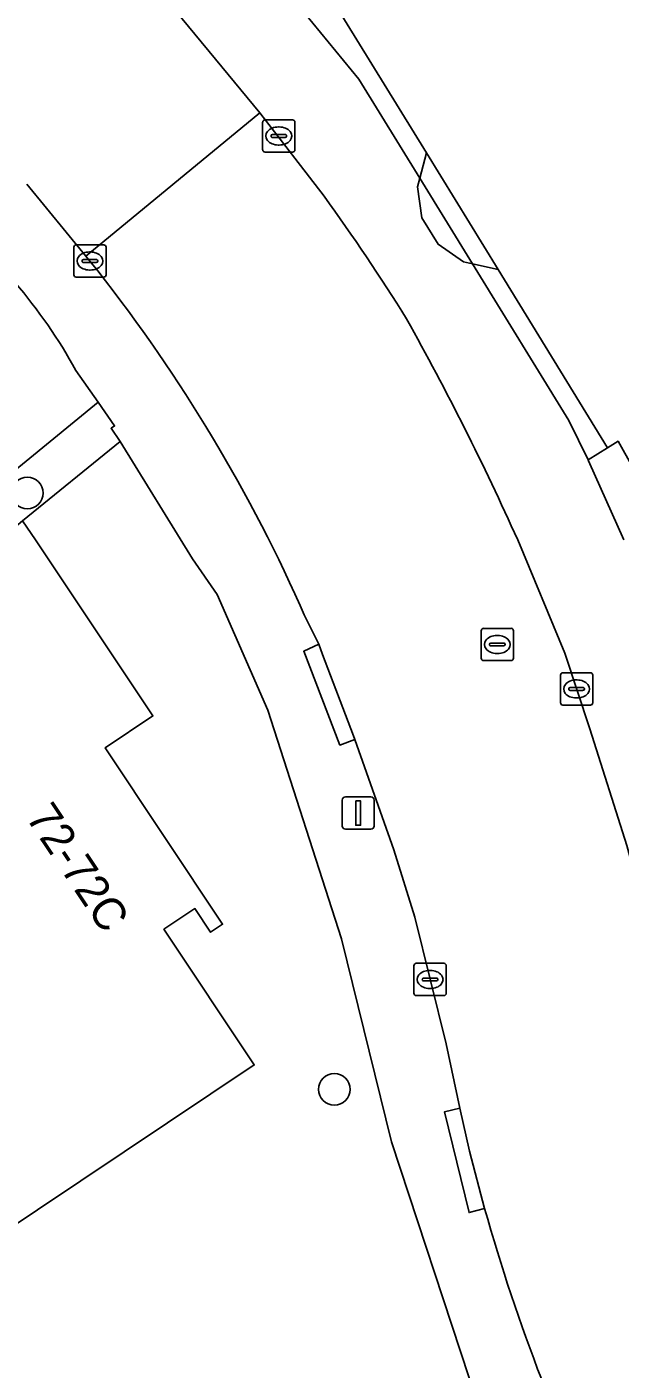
# Model space of a CAD drawing. Extents: x 160663 to 161506, y 382245 to 383291.
# Drawn here: x 161364.21 to 161382.6, y 382724.32 to 382765.89 of the extents above; entities that cross this region are included whole.
import ezdxf

# ---------------------------------------------------------------- set-up
doc = ezdxf.new("R2010")
doc.units = 0
for name, color, linetype in [('IMGEO_Boom', 7, 'Continuous'), ('IMGEO_Erf', 7, 'Continuous'), ('IMGEO_Groenvoorziening', 7, 'Continuous'), ('IMGEO_Kolk', 7, 'Continuous'), ('IMGEO_Lichtmast', 7, 'Continuous'), ('IMGEO_Pand', 7, 'Continuous'), ('IMGEO_Pand_nummerreeks', 7, 'Continuous'), ('IMGEO_Pand_overbouw', 7, 'Continuous'), ('IMGEO_Rijbaan_lokaal_open', 7, 'Continuous'), ('IMGEO_Rioolput', 7, 'Continuous'), ('IMGEO_Voetpad_open', 7, 'Continuous')]:
    doc.layers.add(name, color=color, linetype=linetype)

msp = doc.modelspace()

# ---------------------------------------------------------------- linework, layer by layer
at = {"layer": 'IMGEO_Boom'}
for centre in [(161364.222, 382751.453), (161373.742, 382732.985)]:
    msp.add_circle(centre, 0.489, dxfattribs=at)
at = {"layer": 'IMGEO_Erf'}
msp.add_lwpolyline([(161377.922, 382724.056), (161375.508, 382731.362), (161373.964, 382737.649), (161371.68, 382744.725), (161370.109, 382748.313), (161369.347, 382749.412), (161367.1, 382753.053), (161364.076, 382750.596), (161364.474, 382750), (161368.116, 382744.549), (161366.633, 382743.56), (161370.274, 382738.099), (161369.902, 382737.852), (161369.416, 382738.581), (161368.457, 382737.942), (161371.257, 382733.743), (161363.183, 382728.36)], dxfattribs=at)
at = {"layer": 'IMGEO_Groenvoorziening'}
for points in [[(161374.497, 382764.266), (161376.388, 382761.201), (161376.594, 382761.987), (161373.208, 382767.493), (161371.73, 382769.939), (161370.462, 382769.193)], [(161376.388, 382761.201), (161378.023, 382758.55), (161378.816, 382758.376), (161376.594, 382761.987)], [(161381.013, 382753.703), (161381.609, 382752.48), (161382.212, 382752.854), (161378.816, 382758.376), (161378.023, 382758.55)], [(161350.119, 382738.881), (161352.49, 382740.895), (161363.364, 382750), (161364.076, 382750.596), (161367.1, 382753.053), (161366.816, 382753.458), (161366.925, 382753.531), (161366.416, 382754.262), (161361.199, 382750), (161349.183, 382740.184)]]:
    msp.add_lwpolyline(points, close=True, dxfattribs=at)
for points in [[(161332.746, 382715.633), (161330.285, 382714.104), (161330.353, 382713.201), (161333.65, 382707.843), (161330.404, 382701.495), (161331.533, 382700.977), (161337.697, 382713.486), (161346.223, 382731.302), (161349.183, 382740.184), (161361.199, 382750), (161366.416, 382754.262), (161365.727, 382755.252)], [(161392.349, 382743.587), (161390.424, 382746.716), (161384.68, 382751.507), (161383.767, 382751.701), (161383.001, 382752.246), (161382.541, 382753.058), (161382.212, 382752.854), (161381.609, 382752.48), (161381.624, 382752.448), (161382.713, 382750)]]:
    msp.add_lwpolyline(points, dxfattribs=at)
msp.add_arc((161351.166, 382747.169), 16.654, 29.0346, 51.7954, dxfattribs=at)
at = {"layer": 'IMGEO_Kolk'}
for p, q in [((161371.518, 382762.083), (161371.518, 382762.935)), ((161371.593, 382763.009), (161372.445, 382763.009)), ((161372.519, 382762.935), (161372.519, 382762.083)), ((161371.777, 382762.503), (161371.777, 382762.515)), ((161371.82, 382762.552), (161372.218, 382762.552)), ((161372.006, 382762.789), (161372.031, 382762.789)), ((161372.261, 382762.515), (161372.261, 382762.503)), ((161372.215, 382762.466), (161371.817, 382762.466)), ((161372.029, 382762.229), (161372.004, 382762.229)), ((161372.445, 382762.009), (161371.593, 382762.009)), ((161365.662, 382758.212), (161365.662, 382759.064)), ((161365.737, 382759.138), (161366.589, 382759.138)), ((161366.15, 382758.918), (161366.175, 382758.918)), ((161366.663, 382759.064), (161366.663, 382758.212)), ((161365.921, 382758.632), (161365.921, 382758.644)), ((161366.359, 382758.595), (161365.961, 382758.595)), ((161365.964, 382758.681), (161366.362, 382758.681)), ((161366.173, 382758.358), (161366.148, 382758.358)), ((161366.405, 382758.644), (161366.405, 382758.632)), ((161366.589, 382758.138), (161365.737, 382758.138)), ((161380.827, 382745.885), (161381.679, 382745.885)), ((161380.752, 382744.959), (161380.752, 382745.811)), ((161381.24, 382745.665), (161381.265, 382745.665)), ((161381.753, 382745.811), (161381.753, 382744.959)), ((161381.011, 382745.379), (161381.011, 382745.391)), ((161381.449, 382745.342), (161381.051, 382745.342)), ((161381.054, 382745.428), (161381.452, 382745.428)), ((161381.263, 382745.105), (161381.238, 382745.105)), ((161381.495, 382745.391), (161381.495, 382745.379)), ((161381.679, 382744.885), (161380.827, 382744.885)), ((161376.208, 382735.962), (161376.208, 382736.814)), ((161376.283, 382736.888), (161377.135, 382736.888)), ((161377.209, 382736.814), (161377.209, 382735.962)), ((161376.467, 382736.382), (161376.467, 382736.394)), ((161376.905, 382736.345), (161376.507, 382736.345)), ((161376.51, 382736.431), (161376.908, 382736.431)), ((161376.696, 382736.668), (161376.721, 382736.668)), ((161376.951, 382736.394), (161376.951, 382736.382)), ((161377.135, 382735.888), (161376.283, 382735.888)), ((161376.719, 382736.108), (161376.694, 382736.108))]:
    msp.add_line(p, q, dxfattribs=at)
for points in [[(161371.518, 382762.083), (161371.518, 382762.935)], [(161371.593, 382763.009), (161372.445, 382763.009)], [(161372.519, 382762.935), (161372.519, 382762.083)], [(161372.445, 382762.009), (161371.593, 382762.009)], [(161365.662, 382758.212), (161365.662, 382759.064)], [(161365.737, 382759.138), (161366.589, 382759.138)], [(161366.663, 382759.064), (161366.663, 382758.212)], [(161366.589, 382758.138), (161365.737, 382758.138)], [(161380.827, 382745.885), (161381.679, 382745.885)], [(161380.752, 382744.959), (161380.752, 382745.811)], [(161381.753, 382745.811), (161381.753, 382744.959)], [(161381.679, 382744.885), (161380.827, 382744.885)], [(161376.208, 382735.962), (161376.208, 382736.814)], [(161376.283, 382736.888), (161377.135, 382736.888)], [(161377.209, 382736.814), (161377.209, 382735.962)], [(161377.135, 382735.888), (161376.283, 382735.888)]]:
    msp.add_lwpolyline(points, dxfattribs=at)
for centre, radius, start, end in [((161371.595, 382762.933), 0.0765, 91.552, 178.448), ((161371.595, 382762.933), 0.0765, 91.552, 178.448), ((161372.443, 382762.933), 0.0765, 1.552, 88.448), ((161372.443, 382762.933), 0.0765, 1.552, 88.448), ((161371.817, 382762.512), 0.0403, 85.8775, 175.7526), ((161371.814, 382762.502), 0.0366, 178.938, 274.7102), ((161372.218, 382762.509), 0.043, 264.8664, 352.4533), ((161372.222, 382762.514), 0.0386, 1.7309, 96.639), ((161371.595, 382762.085), 0.0765, 181.552, 268.448), ((161371.595, 382762.085), 0.0765, 181.552, 268.448), ((161372.443, 382762.085), 0.0765, 271.552, 358.448), ((161372.443, 382762.085), 0.0765, 271.552, 358.448), ((161365.739, 382759.062), 0.0765, 91.552, 178.448), ((161365.739, 382759.062), 0.0765, 91.552, 178.448), ((161366.587, 382759.062), 0.0765, 1.552, 88.448), ((161366.587, 382759.062), 0.0765, 1.552, 88.448), ((161365.961, 382758.641), 0.0403, 85.8775, 175.7526), ((161365.958, 382758.631), 0.0366, 178.938, 274.7102), ((161366.362, 382758.638), 0.043, 264.8664, 352.4533), ((161366.366, 382758.643), 0.0386, 1.7309, 96.639), ((161365.739, 382758.214), 0.0765, 181.552, 268.448), ((161365.739, 382758.214), 0.0765, 181.552, 268.448), ((161366.587, 382758.214), 0.0765, 271.552, 358.448), ((161366.587, 382758.214), 0.0765, 271.552, 358.448), ((161380.829, 382745.809), 0.0765, 91.552, 178.448), ((161380.829, 382745.809), 0.0765, 91.552, 178.448), ((161381.677, 382745.809), 0.0765, 1.552, 88.448), ((161381.677, 382745.809), 0.0765, 1.552, 88.448), ((161381.051, 382745.388), 0.0403, 85.8775, 175.7526), ((161381.048, 382745.378), 0.0366, 178.938, 274.7102), ((161381.452, 382745.385), 0.043, 264.8664, 352.4533), ((161381.456, 382745.39), 0.0386, 1.7309, 96.639), ((161380.829, 382744.961), 0.0765, 181.552, 268.448), ((161380.829, 382744.961), 0.0765, 181.552, 268.448), ((161381.677, 382744.961), 0.0765, 271.552, 358.448), ((161381.677, 382744.961), 0.0765, 271.552, 358.448), ((161376.285, 382736.812), 0.0765, 91.552, 178.448), ((161376.285, 382736.812), 0.0765, 91.552, 178.448), ((161377.133, 382736.812), 0.0765, 1.552, 88.448), ((161377.133, 382736.812), 0.0765, 1.552, 88.448), ((161376.507, 382736.391), 0.0403, 85.8775, 175.7526), ((161376.504, 382736.381), 0.0366, 178.938, 274.7102), ((161376.908, 382736.388), 0.043, 264.8664, 352.4533), ((161376.912, 382736.393), 0.0386, 1.7309, 96.639), ((161376.285, 382735.964), 0.0765, 181.552, 268.448), ((161376.285, 382735.964), 0.0765, 181.552, 268.448), ((161377.133, 382735.964), 0.0765, 271.552, 358.448), ((161377.133, 382735.964), 0.0765, 271.552, 358.448)]:
    msp.add_arc(centre, radius, start, end, dxfattribs=at)
for centre, major_axis, ratio, start_param, end_param in [((161372.005, 382762.509), (-0.387, 0.002), 0.722429, 4.712389, 7.853982), ((161372.03, 382762.509), (-0.39, 0.002), 0.717154, 1.570796, 4.712389), ((161366.149, 382758.638), (-0.387, 0.002), 0.722429, 4.712389, 7.853982), ((161366.174, 382758.638), (-0.39, 0.002), 0.717154, 1.570796, 4.712389), ((161381.239, 382745.385), (-0.387, 0.002), 0.722429, 4.712389, 7.853982), ((161381.264, 382745.385), (-0.39, 0.002), 0.717154, 1.570796, 4.712389), ((161376.695, 382736.388), (-0.387, 0.002), 0.722429, 4.712389, 7.853982), ((161376.72, 382736.388), (-0.39, 0.002), 0.717154, 1.570796, 4.712389)]:
    msp.add_ellipse(centre, major_axis=major_axis, ratio=ratio, start_param=start_param, end_param=end_param, dxfattribs=at)
at = {"layer": 'IMGEO_Lichtmast'}
for p, q in [((161373.987, 382741.14), (161373.987, 382741.94)), ((161373.987, 382741.94), (161373.987, 382741.14)), ((161374.087, 382742.04), (161374.877, 382742.04)), ((161374.877, 382742.04), (161374.087, 382742.04)), ((161374.977, 382741.94), (161374.977, 382741.14)), ((161374.977, 382741.14), (161374.977, 382741.94)), ((161374.877, 382741.04), (161374.087, 382741.04)), ((161374.087, 382741.04), (161374.877, 382741.04))]:
    msp.add_line(p, q, dxfattribs=at)
msp.add_lwpolyline([(161374.407, 382741.915), (161374.557, 382741.915), (161374.557, 382741.165), (161374.407, 382741.165), (161374.407, 382741.915)], dxfattribs=at)
for centre, start, end in [((161374.087, 382741.94), 90, 180), ((161374.087, 382741.94), 90, 180), ((161374.877, 382741.94), 0, 90), ((161374.877, 382741.94), 360, 90), ((161374.087, 382741.14), 180, 270), ((161374.087, 382741.14), 180, 270), ((161374.877, 382741.14), 270, 0), ((161374.877, 382741.14), 270, 0)]:
    msp.add_arc(centre, 0.1, start, end, dxfattribs=at)
at = {"layer": 'IMGEO_Pand'}
msp.add_lwpolyline([(161383.716, 382773.664), (161381.732, 382772.441), (161380.787, 382773.973), (161379.893, 382773.423), (161379.629, 382773.261), (161375.783, 382770.895), (161373.71, 382769.62), (161373.854, 382769.363), (161373.453, 382767.658), (161373.208, 382767.493), (161376.594, 382761.987), (161378.816, 382758.376), (161382.212, 382752.854), (161382.541, 382753.058), (161383.001, 382752.246)], dxfattribs=at)
msp.add_lwpolyline([(161352.49, 382740.895), (161353.713, 382739.059), (161357.84, 382741.81), (161359.702, 382739.017), (161347.654, 382730.984), (161350.428, 382726.824), (161353.715, 382721.893), (161359.628, 382725.835), (161360.538, 382725.653), (161362.966, 382727.272), (161363.183, 382728.36), (161371.257, 382733.743), (161368.457, 382737.942), (161369.416, 382738.581), (161369.902, 382737.852), (161370.274, 382738.099), (161366.633, 382743.56), (161368.116, 382744.549), (161364.474, 382750), (161364.076, 382750.596), (161363.364, 382750)], close=True, dxfattribs=at)
at = {"layer": 'IMGEO_Pand_overbouw'}
msp.add_lwpolyline([(161378.816, 382758.376), (161376.594, 382761.987), (161376.388, 382761.201), (161376.317, 382760.932), (161376.453, 382759.975), (161376.956, 382759.156), (161377.743, 382758.612), (161378.023, 382758.55)], close=True, dxfattribs=at)
at = {"layer": 'IMGEO_Rijbaan_lokaal_open'}
for points in [[(161364.205, 382761.013), (161366.037, 382758.784), (161371.431, 382763.225), (161368.042, 382767.332), (161361.403, 382775.435)], [(161373.429, 382760.646), (161371.431, 382763.225), (161366.037, 382758.784), (161366.163, 382758.638)], [(161384.667, 382733.728), (161382.809, 382740.532), (161381.662, 382744.149), (161380.886, 382746.491), (161379.427, 382750)], [(161372.68, 382747.971), (161372.81, 382747.678), (161373.258, 382746.776), (161373.377, 382746.456), (161374.338, 382743.937), (161374.378, 382743.823), (161375.581, 382740.399), (161376.232, 382738.32), (161377.204, 382734.392), (161377.637, 382732.403), (161377.927, 382731.074), (161378.4, 382729.296)]]:
    msp.add_lwpolyline(points, dxfattribs=at)
for centre, radius, start, end in [((161310.391, 382715.541), 77.513, 32.19827, 35.58433), ((161327.465, 382727.671), 49.563, 24.1783, 38.6673), ((161299.783, 382714.211), 87.315, 24.19762, 29.22678), ((161434.846, 382745.205), 58.645, 195.74044, 201.2008)]:
    msp.add_arc(centre, radius, start, end, dxfattribs=at)
at = {"layer": 'IMGEO_Rioolput'}
for p, q in [((161378.294, 382746.336), (161378.294, 382747.188)), ((161378.369, 382747.262), (161379.221, 382747.262)), ((161379.295, 382747.188), (161379.295, 382746.336)), ((161378.553, 382746.756), (161378.553, 382746.768)), ((161378.991, 382746.719), (161378.593, 382746.719)), ((161378.596, 382746.805), (161378.994, 382746.805)), ((161378.782, 382747.042), (161378.807, 382747.042)), ((161379.037, 382746.768), (161379.037, 382746.756)), ((161378.805, 382746.482), (161378.78, 382746.482)), ((161379.221, 382746.262), (161378.369, 382746.262))]:
    msp.add_line(p, q, dxfattribs=at)
for points in [[(161378.294, 382746.336), (161378.294, 382747.188)], [(161378.369, 382747.262), (161379.221, 382747.262)], [(161379.295, 382747.188), (161379.295, 382746.336)], [(161379.221, 382746.262), (161378.369, 382746.262)]]:
    msp.add_lwpolyline(points, dxfattribs=at)
for centre, radius, start, end in [((161378.371, 382747.186), 0.0765, 91.552, 178.448), ((161378.371, 382747.186), 0.0765, 91.552, 178.448), ((161379.219, 382747.186), 0.0765, 1.552, 88.448), ((161379.219, 382747.186), 0.0765, 1.552, 88.448), ((161378.593, 382746.765), 0.0403, 85.8775, 175.7526), ((161378.59, 382746.755), 0.0366, 178.938, 274.7102), ((161378.994, 382746.762), 0.043, 264.8664, 352.4533), ((161378.998, 382746.767), 0.0386, 1.7309, 96.639), ((161378.371, 382746.338), 0.0765, 181.552, 268.448), ((161378.371, 382746.338), 0.0765, 181.552, 268.448), ((161379.219, 382746.338), 0.0765, 271.552, 358.448), ((161379.219, 382746.338), 0.0765, 271.552, 358.448)]:
    msp.add_arc(centre, radius, start, end, dxfattribs=at)
for centre, major_axis, ratio, start_param, end_param in [((161378.781, 382746.762), (-0.387, 0.002), 0.722429, 4.712389, 7.853982), ((161378.806, 382746.762), (-0.39, 0.002), 0.717154, 1.570796, 4.712389)]:
    msp.add_ellipse(centre, major_axis=major_axis, ratio=ratio, start_param=start_param, end_param=end_param, dxfattribs=at)
at = {"layer": 'IMGEO_Voetpad_open'}
for points in [[(161382.713, 382750), (161381.624, 382752.448), (161381.609, 382752.48), (161381.013, 382753.703), (161378.023, 382758.55), (161377.743, 382758.612), (161376.956, 382759.156), (161376.453, 382759.975), (161376.317, 382760.932), (161376.388, 382761.201), (161374.497, 382764.266), (161370.462, 382769.193), (161363.817, 382777.154), (161359.454, 382782.382), (161357.917, 382784.225), (161349.768, 382793.991), (161348.638, 382796.112), (161346.361, 382827.139)], [(161348.032, 382791.382), (161354.671, 382783.414), (161361.403, 382775.435), (161362.151, 382776.042), (161368.851, 382768.054), (161368.042, 382767.332), (161371.431, 382763.225), (161373.429, 382760.646)], [(161366.163, 382758.638), (161366.037, 382758.784), (161364.205, 382761.013)], [(161365.727, 382755.252), (161366.416, 382754.262), (161366.925, 382753.531), (161366.816, 382753.458), (161367.1, 382753.053), (161369.347, 382749.412), (161370.109, 382748.313), (161371.68, 382744.725), (161373.964, 382737.649), (161375.508, 382731.362), (161377.922, 382724.056), (161381.996, 382715.881), (161385.036, 382711.605), (161390.908, 382704.061)], [(161379.427, 382750), (161380.886, 382746.491), (161381.662, 382744.149), (161382.809, 382740.532), (161384.667, 382733.728)], [(161378.4, 382729.296), (161377.917, 382729.169), (161377.153, 382732.286), (161377.637, 382732.403), (161377.204, 382734.392), (161376.232, 382738.32), (161375.581, 382740.399), (161374.378, 382743.823), (161373.912, 382743.645), (161372.791, 382746.554), (161373.258, 382746.776), (161372.81, 382747.678), (161372.68, 382747.971)]]:
    msp.add_lwpolyline(points, dxfattribs=at)
for points in [[(161376.317, 382760.932), (161376.453, 382759.975), (161376.956, 382759.156), (161377.743, 382758.612), (161378.023, 382758.55), (161376.388, 382761.201)], [(161374.378, 382743.823), (161374.338, 382743.937), (161373.377, 382746.456), (161373.258, 382746.776), (161372.791, 382746.554), (161373.912, 382743.645)], [(161378.4, 382729.296), (161377.927, 382731.074), (161377.637, 382732.403), (161377.153, 382732.286), (161377.917, 382729.169)]]:
    msp.add_lwpolyline(points, close=True, dxfattribs=at)
for centre, radius, start, end in [((161310.391, 382715.541), 77.513, 32.19827, 35.58433), ((161351.166, 382747.169), 16.654, 29.0346, 51.7954), ((161327.465, 382727.671), 49.563, 24.1783, 38.6673), ((161299.783, 382714.211), 87.315, 24.19762, 29.22678), ((161434.846, 382745.205), 58.645, 195.74044, 201.2008)]:
    msp.add_arc(centre, radius, start, end, dxfattribs=at)

# ---------------------------------------------------------------- texts
at = {"layer": 'IMGEO_Pand_nummerreeks'}
msp.add_text('72-72C', height=1, rotation=303.7615, dxfattribs=at).set_placement((161364.156, 382741.41))

doc.saveas('drawing.dxf')
